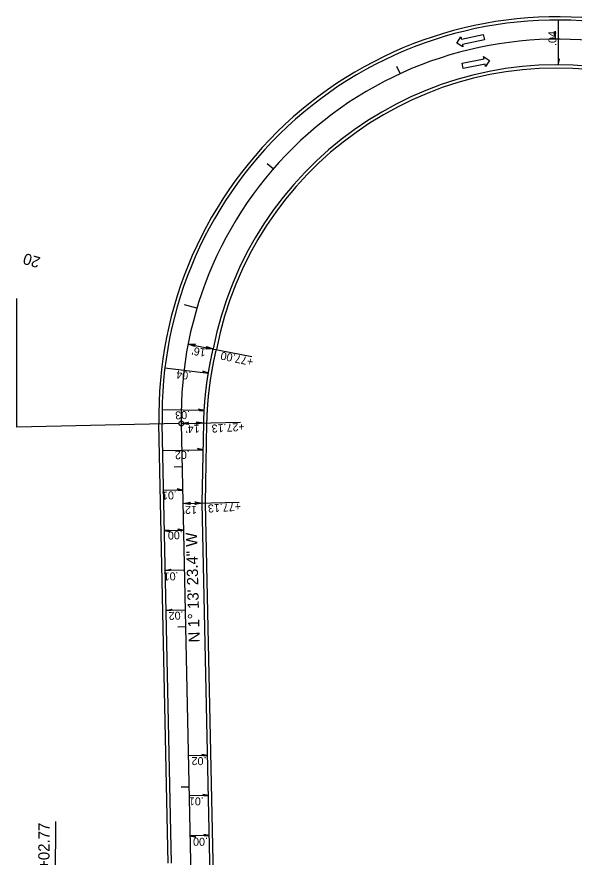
# Model space of a CAD drawing. Extents: x 2389694 to 2405615, y 547005 to 573532.
# Drawn here: x 2397298 to 2397646, y 554080 to 554605 of the extents above; entities that cross this region are included whole.
import ezdxf

# ---------------------------------------------------------------- set-up
doc = ezdxf.new("R2010")
doc.units = 0
for name, color, linetype in [('Prop Dimension', 7, 'Continuous'), ('Prop Dimension Text', 7, 'Continuous'), ('Prop EOT', 7, 'Continuous'), ('Prop Horizontal Alignment', 7, 'Continuous'), ('Prop Horizontal Alignment Direction Label', 7, 'Continuous'), ('Prop Horizontal Alignment Station Label', 7, 'Continuous'), ('Prop Horizontal Alignment Tick Label', 7, 'Continuous'), ('Prop Horizontal Alignment Tick Large', 7, 'Continuous'), ('Prop Horizontal Alignment Tick Small', 7, 'Continuous'), ('Prop Lane Arrow Through CELL', 7, 'Continuous'), ('Prop Super Arrow 1 Lane CELL', 7, 'Continuous'), ('Prop Superelevation Label', 7, 'Continuous')]:
    doc.layers.add(name, color=color, linetype=linetype)

msp = doc.modelspace()

# ---------------------------------------------------------------- linework, layer by layer
at = {"layer": 'Prop Dimension'}
for p, q in [((2397404.68, 554400.64), (2397444.55, 554392.93)), ((2397400.46, 554351.04), (2397437.49, 554351.83)), ((2397401.53, 554301.02), (2397436.56, 554301.84))]:
    msp.add_line(p, q, dxfattribs=at)
for points in [[(2397408.98, 554399.1), (2397404.68, 554400.64), (2397409.28, 554400.64), (2397408.57, 554399.96)], [(2397416.12, 554399.21), (2397420.39, 554397.6), (2397415.79, 554397.67), (2397416.51, 554398.35)], [(2397404.98, 554350.39), (2397400.46, 554351.04), (2397404.96, 554351.96), (2397404.4, 554351.15)], [(2397409.96, 554352.08), (2397414.46, 554351.34), (2397409.94, 554350.51), (2397410.51, 554351.31)], [(2397406.05, 554300.38), (2397401.53, 554301.02), (2397406.03, 554301.96), (2397405.48, 554301.14)], [(2397409.02, 554302.04), (2397413.53, 554301.3), (2397409.01, 554300.47), (2397409.58, 554301.27)]]:
    msp.add_lwpolyline(points, close=True, dxfattribs=at)
at = {"layer": 'Prop EOT'}
for p, q in [((2397413.53, 554301.3), (2397414.46, 554351.34)), ((2397415.53, 554301.27), (2397416.46, 554351.3)), ((2397392.33, 554076.44), (2397386.47, 554350.74)), ((2397394.33, 554076.49), (2397388.47, 554350.78)), ((2397419.39, 554027.01), (2397413.53, 554301.3)), ((2397421.39, 554027.05), (2397415.53, 554301.35))]:
    msp.add_line(p, q, dxfattribs=at)
for radius, end in [(249, 181.2232), (247, 181.2232), (219, 169.0635), (217, 169.0635)]:
    msp.add_arc((2397635.41, 554356.05), radius, 81.7722, end, dxfattribs=at)
for points in [[(2397414.46, 554351.34), (2397414.48, 554351.97), (2397414.49, 554352.6), (2397414.51, 554353.24), (2397414.53, 554353.87), (2397414.55, 554354.51), (2397414.58, 554355.14), (2397414.6, 554355.77), (2397414.63, 554356.41), (2397414.66, 554357.04), (2397414.69, 554357.67), (2397414.72, 554358.3), (2397414.76, 554358.94), (2397414.79, 554359.57), (2397414.83, 554360.2), (2397414.87, 554360.83), (2397414.91, 554361.47), (2397414.95, 554362.1), (2397415, 554362.73), (2397415.05, 554363.36), (2397415.1, 554363.99), (2397415.15, 554364.62), (2397415.2, 554365.25), (2397415.25, 554365.88), (2397415.31, 554366.51), (2397415.37, 554367.14), (2397415.43, 554367.77), (2397415.49, 554368.4), (2397415.55, 554369.03), (2397415.62, 554369.66), (2397415.68, 554370.29), (2397415.75, 554370.92), (2397415.82, 554371.54), (2397415.9, 554372.17), (2397415.97, 554372.8), (2397416.05, 554373.43), (2397416.12, 554374.05), (2397416.2, 554374.68), (2397416.28, 554375.31), (2397416.37, 554375.93), (2397416.45, 554376.56), (2397416.54, 554377.18), (2397416.63, 554377.81), (2397416.72, 554378.43), (2397416.81, 554379.06), (2397416.9, 554379.68), (2397417, 554380.3), (2397417.09, 554380.93), (2397417.19, 554381.55), (2397417.29, 554382.17), (2397417.4, 554382.79), (2397417.5, 554383.42), (2397417.61, 554384.04), (2397417.72, 554384.66), (2397417.83, 554385.28), (2397417.94, 554385.9), (2397418.05, 554386.52), (2397418.17, 554387.14), (2397418.28, 554387.76), (2397418.4, 554388.38), (2397418.52, 554388.99), (2397418.64, 554389.61), (2397418.77, 554390.23), (2397418.89, 554390.85), (2397419.02, 554391.46), (2397419.15, 554392.08), (2397419.28, 554392.69), (2397419.41, 554393.31), (2397419.55, 554393.92), (2397419.68, 554394.54), (2397419.82, 554395.15), (2397419.96, 554395.77), (2397420.1, 554396.38), (2397420.39, 554397.6)], [(2397416.46, 554351.29), (2397416.48, 554351.92), (2397416.49, 554352.55), (2397416.51, 554353.18), (2397416.53, 554353.81), (2397416.55, 554354.43), (2397416.57, 554355.06), (2397416.6, 554355.69), (2397416.63, 554356.32), (2397416.66, 554356.94), (2397416.69, 554357.57), (2397416.72, 554358.2), (2397416.75, 554358.83), (2397416.79, 554359.45), (2397416.83, 554360.08), (2397416.87, 554360.7), (2397416.91, 554361.33), (2397416.95, 554361.96), (2397416.99, 554362.58), (2397417.04, 554363.21), (2397417.09, 554363.83), (2397417.14, 554364.46), (2397417.19, 554365.08), (2397417.25, 554365.71), (2397417.3, 554366.33), (2397417.36, 554366.96), (2397417.42, 554367.58), (2397417.48, 554368.2), (2397417.54, 554368.83), (2397417.61, 554369.45), (2397417.67, 554370.07), (2397417.74, 554370.7), (2397417.81, 554371.32), (2397417.88, 554371.94), (2397417.96, 554372.56), (2397418.03, 554373.18), (2397418.11, 554373.8), (2397418.19, 554374.43), (2397418.27, 554375.05), (2397418.35, 554375.67), (2397418.43, 554376.29), (2397418.52, 554376.91), (2397418.61, 554377.52), (2397418.7, 554378.14), (2397418.79, 554378.76), (2397418.88, 554379.38), (2397418.97, 554380), (2397419.07, 554380.62), (2397419.17, 554381.23), (2397419.27, 554381.85), (2397419.37, 554382.47), (2397419.47, 554383.08), (2397419.58, 554383.7), (2397419.69, 554384.31), (2397419.79, 554384.93), (2397419.91, 554385.54), (2397420.02, 554386.16), (2397420.13, 554386.77), (2397420.25, 554387.38), (2397420.36, 554388), (2397420.48, 554388.61), (2397420.6, 554389.22), (2397420.73, 554389.83), (2397420.85, 554390.44), (2397420.98, 554391.06), (2397421.11, 554391.67), (2397421.24, 554392.28), (2397421.37, 554392.89), (2397421.5, 554393.49), (2397421.64, 554394.1), (2397421.77, 554394.71), (2397421.91, 554395.32), (2397422.05, 554395.92), (2397422.34, 554397.14)]]:
    msp.add_spline(points, degree=3, dxfattribs=at)
at = {"layer": 'Prop Horizontal Alignment'}
msp.add_line((2397407.39, 554026.75), (2397400.47, 554351.04), dxfattribs=at)
msp.add_arc((2397635.41, 554356.05), 235, 81.7722, 181.2232, dxfattribs=at)
at = {"layer": 'Prop Horizontal Alignment Station Label'}
for p, q in [((2397297.7, 554348.84), (2397297.77, 554429.12)), ((2397398.97, 554351.01), (2397297.7, 554348.84)), ((2397321.85, 554024.93), (2397321.99, 554102.42))]:
    msp.add_line(p, q, dxfattribs=at)
msp.add_circle((2397400.47, 554351.04), 1.5, dxfattribs=at)
at = {"layer": 'Prop Horizontal Alignment Tick Large'}
msp.add_line((2397410.14, 554422.97), (2397402.47, 554425.25), dxfattribs=at)
at = {"layer": 'Prop Horizontal Alignment Tick Small'}
for p, q in [((2397634.13, 554591.05), (2397634.1, 554596.05)), ((2397537.24, 554569.56), (2397535.15, 554574.11)), ((2397457.85, 554510), (2397454.08, 554513.27)), ((2397401.04, 554323.92), (2397396.05, 554323.81)), ((2397403.18, 554223.94), (2397398.18, 554223.83)), ((2397405.31, 554123.96), (2397400.32, 554123.86))]:
    msp.add_line(p, q, dxfattribs=at)
at = {"layer": 'Prop Lane Arrow Through CELL'}
for p, q in [((2397575.38, 554590.99), (2397589.07, 554593.91)), ((2397589.07, 554593.91), (2397589.76, 554590.68)), ((2397572.65, 554588.67), (2397575.06, 554592.46)), ((2397576.38, 554586.3), (2397572.65, 554588.67)), ((2397575.06, 554592.46), (2397575.38, 554590.99)), ((2397589.76, 554590.68), (2397576.06, 554587.76)), ((2397576.06, 554587.76), (2397576.38, 554586.3)), ((2397575.82, 554576), (2397589.55, 554578.76)), ((2397589.55, 554578.76), (2397589.25, 554580.24)), ((2397589.25, 554580.24), (2397592.95, 554577.82)), ((2397592.95, 554577.82), (2397590.49, 554574.06)), ((2397576.47, 554572.77), (2397575.82, 554576)), ((2397590.2, 554575.53), (2397576.47, 554572.77)), ((2397590.49, 554574.06), (2397590.2, 554575.53))]:
    msp.add_line(p, q, dxfattribs=at)
at = {"layer": 'Prop Super Arrow 1 Lane CELL'}
for p, q in [((2397635.85, 554603.05), (2397635.8, 554575.05)), ((2397390.2, 554385.75), (2397417.34, 554382.46)), ((2397414.77, 554359.17), (2397388.44, 554359.54)), ((2397388.82, 554334.12), (2397414.15, 554334.66)), ((2397401.36, 554309.38), (2397389.36, 554309.12)), ((2397389.89, 554284.13), (2397401.89, 554284.39)), ((2397402.42, 554259.39), (2397390.43, 554259.14)), ((2397402.96, 554234.4), (2397390.96, 554234.14)), ((2397416.9, 554143.65), (2397404.9, 554143.4)), ((2397417.43, 554118.66), (2397405.43, 554118.4)), ((2397417.96, 554093.67), (2397405.97, 554093.41))]:
    msp.add_line(p, q, dxfattribs=at)
for points in [[(2397635.8, 554575.05), (2397636.61, 554578.55), (2397635.81, 554578)], [(2397417.34, 554382.46), (2397413.95, 554383.64), (2397414.41, 554382.78)], [(2397414.77, 554359.17), (2397411.28, 554360.01), (2397411.82, 554359.2)], [(2397414.15, 554334.66), (2397410.66, 554335.5), (2397411.2, 554334.7)], [(2397401.36, 554309.38), (2397397.87, 554310.22), (2397398.41, 554309.42)], [(2397389.89, 554284.13), (2397393.4, 554283.37), (2397392.84, 554284.16)], [(2397401.89, 554284.39), (2397398.38, 554285.12), (2397398.94, 554284.33)], [(2397390.43, 554259.14), (2397393.91, 554260.02), (2397393.37, 554259.2)], [(2397390.96, 554234.14), (2397394.44, 554235.02), (2397393.91, 554234.21)], [(2397416.9, 554143.65), (2397413.37, 554144.35), (2397413.95, 554143.57)], [(2397417.43, 554118.66), (2397413.91, 554119.36), (2397414.48, 554118.57)], [(2397417.96, 554093.67), (2397414.44, 554094.34), (2397415.02, 554093.56)], [(2397405.97, 554093.41), (2397409.47, 554092.61), (2397408.92, 554093.41)]]:
    msp.add_lwpolyline(points, close=True, dxfattribs=at)

# ---------------------------------------------------------------- texts
at = {"layer": 'Prop Dimension Text'}
for s, rotation, p in [("16'", 172.5333, (2397415.96, 554397.73)), ('+77.00', 168.3071, (2397445.82, 554391.75)), ('+27.13', 183.4268, (2397439.89, 554351.5)), ("14'", 182.2211, (2397411.77, 554350.34)), ("12'", 180.1039, (2397410.23, 554299.59)), ('+77.13', 183.5447, (2397437.55, 554301.62))]:
    msp.add_text(s, height=5, rotation=rotation, dxfattribs=at).set_placement(p)
at = {"layer": 'Prop Horizontal Alignment Direction Label'}
msp.add_text('N 1%%d 13\' 23.4" W', height=7, rotation=91.4808, dxfattribs=at).set_placement((2397412, 554214.33))
at = {"layer": 'Prop Horizontal Alignment Station Label'}
msp.add_text('PT Sta.  16+02.77', height=7, rotation=89.8913, dxfattribs=at).set_placement((2397318.01, 554025.97))
at = {"layer": 'Prop Horizontal Alignment Tick Label'}
msp.add_text('20', height=7, rotation=163.4558, dxfattribs=at).set_placement((2397312.91, 554454.64))
at = {"layer": 'Prop Superelevation Label'}
for s, rotation, p in [('.04', 90.3027, (2397634.76, 554586.85)), ('.04', 174.2831, (2397406.85, 554383.2)), ('.03', 182.8435, (2397405.8, 554358.96)), ('.02', 182.8435, (2397405.65, 554334.09)), ('.01', 182.8435, (2397397.55, 554308.79)), ('.00', 182.8435, (2397401.21, 554283.91)), ('.01', 182.8435, (2397398.62, 554258.23)), ('.02', 182.8435, (2397401.73, 554233.7)), ('.02', 179.4478, (2397416.19, 554142.61)), ('.01', 179.4478, (2397414.51, 554117.47)), ('.00', 179.4478, (2397417.11, 554092.24))]:
    msp.add_text(s, height=5, rotation=rotation, dxfattribs=at).set_placement(p)

doc.saveas('drawing.dxf')
